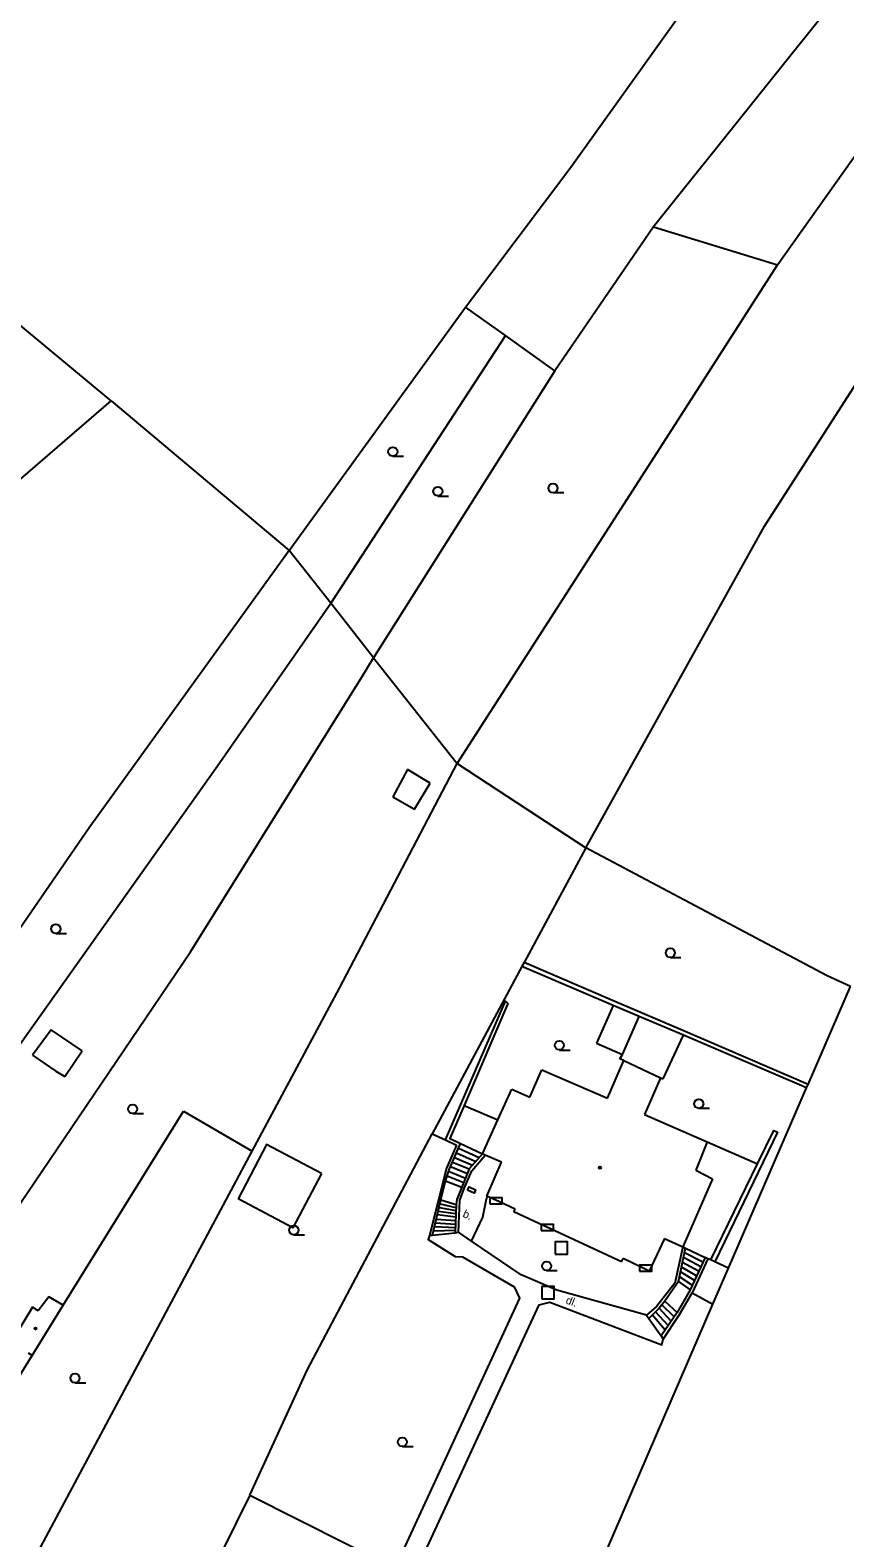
# Model space of a CAD drawing. Extents: x -595546 to -593986, y -1160845 to -1159202.
# Drawn here: x -594974.1 to -594907.2, y -1160703.2 to -1160579.5 of the extents above; entities that cross this region are included whole.
import ezdxf

# ---------------------------------------------------------------- set-up
doc = ezdxf.new("R2010")
doc.units = 0
for name, color, linetype in [('DOP - budovy nerozlisene - VP', 7, 'Continuous'), ('DOP - kresba z DSPS bez souradnic', 7, 'Continuous'), ('DOP - rozhrani ploch obecne', 7, 'Continuous'), ('Level 24', 7, 'Continuous'), ('Level 26', 7, 'Continuous'), ('Level 36', 7, 'Continuous'), ('Level 39', 7, 'Continuous'), ('silnoproud - povrch.  znaky a  RIS  skut. velikost', 7, 'Continuous'), ('TM - budovy zdene_ betonove - VP', 7, 'Continuous'), ('TM - letecke snimky - pomocna linie', 7, 'Continuous'), ('TM - plot drateny_ kovovy - VP', 7, 'Continuous'), ('TM - plot zdeny_ ohradni zed - VP', 7, 'Continuous'), ('TM - popis povrchu', 7, 'Continuous'), ('TM - rozhrani ploch obecne - VP', 7, 'Continuous'), ('TM - schody - VP', 7, 'Continuous')]:
    doc.layers.add(name, color=color, linetype=linetype)

msp = doc.modelspace()

# ---------------------------------------------------------------- linework, layer by layer
at = {"layer": 'DOP - budovy nerozlisene - VP'}
for points in [[(-594972.55, -1160683.45), (-594973.43, -1160684.6)], [(-594971.37, -1160684.13), (-594972.55, -1160683.45)], [(-594973.9, -1160684.29), (-594975.63, -1160687.16)], [(-594973.93, -1160688.27), (-594971.37, -1160684.13)], [(-594973.43, -1160684.6), (-594973.9, -1160684.29)], [(-594973.93, -1160688.27), (-594974.23, -1160688.09)]]:
    msp.add_lwpolyline(points, dxfattribs=at)
at = {"layer": 'DOP - kresba z DSPS bez souradnic'}
for points in [[(-594943.13, -1160640.17), (-594944.34, -1160642.43)], [(-594941.27, -1160641.29), (-594943.13, -1160640.17)], [(-594942.54, -1160643.44), (-594941.27, -1160641.29)], [(-594944.34, -1160642.43), (-594942.54, -1160643.44)], [(-594926.24, -1160659.53), (-594933.73, -1160656.34)], [(-594926.24, -1160659.53), (-594927.62, -1160662.63)], [(-594924.1, -1160660.44), (-594926.24, -1160659.53)], [(-594925.49, -1160663.57), (-594924.1, -1160660.44)], [(-594920.48, -1160661.99), (-594924.1, -1160660.44)], [(-594972.36, -1160661.55), (-594973.89, -1160663.63)], [(-594969.81, -1160663.25), (-594972.36, -1160661.55)], [(-594927.62, -1160662.63), (-594925.49, -1160663.57)], [(-594922.13, -1160665.57), (-594920.48, -1160661.99)], [(-594910.37, -1160666.3), (-594920.48, -1160661.99)], [(-594973.89, -1160663.63), (-594971.98, -1160664.92)], [(-594971.23, -1160665.37), (-594969.81, -1160663.25)], [(-594925.69, -1160663.91), (-594925.49, -1160663.57)], [(-594971.98, -1160664.92), (-594971.23, -1160665.37)], [(-594925.36, -1160664.06), (-594925.69, -1160663.91)], [(-594922.35, -1160665.47), (-594922.13, -1160665.57)]]:
    msp.add_lwpolyline(points, dxfattribs=at)
at = {"layer": 'DOP - rozhrani ploch obecne'}
for points in [[(-594912.75, -1160598.76), (-594880.33, -1160553.04)], [(-594929.73, -1160590.73), (-594907.56, -1160559.74)], [(-594906.68, -1160575.3), (-594922.94, -1160595.64)], [(-594913.83, -1160620.21), (-594892.64, -1160587.21)], [(-594938.35, -1160602.22), (-594929.73, -1160590.73)], [(-594922.94, -1160595.64), (-594931.02, -1160607.44)], [(-594922.94, -1160595.64), (-594912.75, -1160598.76)], [(-594921.65, -1160612.61), (-594912.75, -1160598.76)], [(-594952.83, -1160622.19), (-594938.35, -1160602.22)], [(-594935.08, -1160604.54), (-594938.35, -1160602.22)], [(-594935.08, -1160604.54), (-594949.42, -1160626.53)], [(-594931.02, -1160607.44), (-594935.08, -1160604.54)], [(-594931.02, -1160607.44), (-594945.9, -1160631)], [(-594967.43, -1160609.91), (-594952.83, -1160622.19)], [(-594939.04, -1160639.68), (-594921.65, -1160612.61)], [(-594928.49, -1160646.59), (-594913.83, -1160620.21)], [(-594952.83, -1160622.19), (-594969.25, -1160644.96)], [(-594949.42, -1160626.53), (-594952.83, -1160622.19)], [(-594958.71, -1160639.86), (-594949.42, -1160626.53)], [(-594945.9, -1160631), (-594949.42, -1160626.53)], [(-594946.84, -1160632.55), (-594945.9, -1160631)], [(-594945.9, -1160631), (-594939.04, -1160639.68)], [(-594960.94, -1160655.15), (-594946.84, -1160632.55)], [(-594991.06, -1160685.45), (-594958.71, -1160639.86)], [(-594948.71, -1160658.11), (-594939.04, -1160639.68)], [(-594939.04, -1160639.68), (-594928.49, -1160646.59)], [(-594969.25, -1160644.96), (-594989.39, -1160674.2)], [(-594928.49, -1160646.59), (-594933.55, -1160656.02)], [(-594908.69, -1160657.12), (-594928.49, -1160646.59)], [(-594990.68, -1160699.08), (-594960.94, -1160655.15)], [(-594933.73, -1160656.34), (-594941.11, -1160670.07)], [(-594933.55, -1160656.02), (-594933.73, -1160656.34)], [(-594926.1, -1160659.21), (-594933.55, -1160656.02)], [(-594906.77, -1160657.98), (-594908.69, -1160657.12)], [(-594955.87, -1160671.5), (-594948.71, -1160658.11)], [(-594910.25, -1160666.02), (-594906.77, -1160657.98)], [(-594920.34, -1160661.69), (-594926.1, -1160659.21)], [(-594910.25, -1160666.02), (-594920.34, -1160661.69)], [(-594916.78, -1160681.1), (-594910.37, -1160666.3)], [(-594910.37, -1160666.3), (-594910.25, -1160666.02)], [(-594971.37, -1160684.13), (-594961.51, -1160668.22)], [(-594961.51, -1160668.22), (-594955.87, -1160671.5)], [(-594973.85, -1160705.14), (-594955.87, -1160671.5)], [(-594918.06, -1160684.05), (-594916.78, -1160681.1)], [(-594975.4, -1160690.64), (-594973.93, -1160688.27)]]:
    msp.add_lwpolyline(points, dxfattribs=at)
at = {"layer": 'Level 24'}
for points in [[(-594936.36, -1160675.83), (-594935.36, -1160675.83), (-594935.36, -1160675.33), (-594936.36, -1160675.33)], [(-594932.15, -1160678.01), (-594931.15, -1160678.01), (-594931.15, -1160677.51), (-594932.15, -1160677.51)], [(-594924.08, -1160681.36), (-594923.08, -1160681.36), (-594923.08, -1160680.86), (-594924.08, -1160680.86)]]:
    msp.add_lwpolyline(points, close=True, dxfattribs=at)
at = {"layer": 'Level 26'}
for points in [[(-594931, -1160679.95), (-594930, -1160679.95), (-594930, -1160678.95), (-594931, -1160678.95)], [(-594932.09, -1160683.61), (-594931.09, -1160683.61), (-594931.09, -1160682.61), (-594932.09, -1160682.61)]]:
    msp.add_lwpolyline(points, close=True, dxfattribs=at)
at = {"layer": 'Level 36'}
for p, q in [((-594944.33, -1160614.46), (-594943.45, -1160614.46)), ((-594940.63, -1160617.73), (-594939.75, -1160617.73)), ((-594931.18, -1160617.45), (-594930.3, -1160617.45)), ((-594971.98, -1160653.62), (-594971.11, -1160653.62)), ((-594921.55, -1160655.59), (-594920.68, -1160655.59)), ((-594930.66, -1160663.2), (-594929.78, -1160663.2)), ((-594965.67, -1160668.41), (-594964.8, -1160668.41)), ((-594919.22, -1160667.98), (-594918.34, -1160667.98)), ((-594952.45, -1160678.36), (-594951.57, -1160678.36)), ((-594931.71, -1160681.3), (-594930.84, -1160681.3)), ((-594970.4, -1160690.5), (-594969.52, -1160690.5)), ((-594943.54, -1160695.75), (-594942.66, -1160695.75))]:
    msp.add_line(p, q, dxfattribs=at)
for centre in [(-594944.33, -1160614.09), (-594931.18, -1160617.08), (-594940.63, -1160617.35), (-594971.98, -1160653.25), (-594921.55, -1160655.22), (-594930.66, -1160662.82), (-594919.22, -1160667.61), (-594965.67, -1160668.03), (-594952.45, -1160677.98), (-594931.71, -1160680.92), (-594970.4, -1160690.13), (-594943.54, -1160695.37)]:
    msp.add_circle(centre, 0.375, dxfattribs=at)
at = {"layer": 'Level 39'}
for centre, radius in [((-594927.33, -1160672.85), 0.09), ((-594927.33, -1160672.85), 0.0398), ((-594973.65, -1160686.05), 0.09), ((-594973.65, -1160686.05), 0.0398)]:
    msp.add_circle(centre, radius, dxfattribs=at)
at = {"layer": 'silnoproud - povrch.  znaky a  RIS  skut. velikost'}
msp.add_lwpolyline([(-594938.2, -1160674.69), (-594938.07, -1160674.42), (-594937.53, -1160674.67), (-594937.65, -1160674.94), (-594938.2, -1160674.69)], dxfattribs=at)
at = {"layer": 'TM - budovy zdene_ betonove - VP'}
for points in [[(-594933.08, -1160667.07), (-594932.1, -1160664.81)], [(-594932.1, -1160664.81), (-594926.72, -1160667.16)], [(-594926.72, -1160667.16), (-594925.36, -1160664.06)], [(-594925.36, -1160664.06), (-594922.35, -1160665.47)], [(-594922.35, -1160665.47), (-594923.67, -1160668.5)], [(-594935.71, -1160668.94), (-594934.57, -1160666.42)], [(-594934.57, -1160666.42), (-594933.08, -1160667.07)], [(-594923.67, -1160668.5), (-594918.54, -1160670.74)], [(-594936.97, -1160671.72), (-594935.71, -1160668.94)], [(-594918.54, -1160670.74), (-594919.46, -1160673.05)], [(-594936.75, -1160671.82), (-594936.97, -1160671.72)], [(-594935.41, -1160672.4), (-594936.75, -1160671.82)], [(-594936.62, -1160675.18), (-594935.41, -1160672.4)], [(-594918.09, -1160673.77), (-594920.54, -1160679.35)], [(-594919.46, -1160673.05), (-594918.09, -1160673.77)], [(-594936.13, -1160675.41), (-594936.62, -1160675.18)], [(-594935.58, -1160675.66), (-594936.13, -1160675.41)], [(-594934.3, -1160676.26), (-594935.58, -1160675.66)], [(-594934.4, -1160676.49), (-594934.3, -1160676.26)], [(-594931.93, -1160677.63), (-594934.4, -1160676.49)], [(-594931.38, -1160677.88), (-594931.93, -1160677.63)], [(-594925.56, -1160680.58), (-594931.38, -1160677.88)], [(-594922.04, -1160678.66), (-594923.29, -1160681.35)], [(-594922.04, -1160678.66), (-594920.54, -1160679.35)], [(-594925.56, -1160680.58), (-594925.42, -1160680.32)], [(-594923.9, -1160681.05), (-594925.42, -1160680.32)], [(-594923.36, -1160681.32), (-594923.9, -1160681.05)], [(-594923.29, -1160681.35), (-594923.36, -1160681.32)]]:
    msp.add_lwpolyline(points, dxfattribs=at)
at = {"layer": 'TM - letecke snimky - pomocna linie'}
for points in [[(-594938.48, -1160667.75), (-594935.71, -1160668.94)], [(-594950.19, -1160673.32), (-594954.69, -1160670.94), (-594957.02, -1160675.41)], [(-594918.54, -1160670.74), (-594914.41, -1160672.54)], [(-594950.19, -1160673.32), (-594952.52, -1160677.8), (-594957.02, -1160675.41)]]:
    msp.add_lwpolyline(points, dxfattribs=at)
at = {"layer": 'TM - plot drateny_ kovovy - VP'}
for points in [[(-594967.43, -1160609.91), (-594983.95, -1160596.2)], [(-594951.33, -1160689.42), (-594941.11, -1160670.07)], [(-594956.06, -1160699.73), (-594951.33, -1160689.42)], [(-594956.06, -1160699.73), (-594944.16, -1160705.73)]]:
    msp.add_lwpolyline(points, dxfattribs=at)
at = {"layer": 'TM - plot zdeny_ ohradni zed - VP'}
msp.add_lwpolyline([(-594956.06, -1160699.73), (-594960.47, -1160708.65)], dxfattribs=at)
at = {"layer": 'TM - rozhrani ploch obecne - VP'}
for points in [[(-594979.28, -1160620.12), (-594967.43, -1160609.91)], [(-594940.01, -1160670.58), (-594935.07, -1160659.19), (-594934.89, -1160659.37), (-594938.48, -1160667.75)], [(-594938.48, -1160667.75), (-594939.64, -1160670.47), (-594939, -1160670.77), (-594938.77, -1160670.88)], [(-594914.41, -1160672.54), (-594913.07, -1160669.79), (-594912.76, -1160669.95), (-594917.91, -1160680.58)], [(-594941.11, -1160670.07), (-594940.01, -1160670.58)], [(-594940.01, -1160670.58), (-594939.1, -1160671)], [(-594940, -1160673.92), (-594939.68, -1160672.94), (-594938.77, -1160670.88)], [(-594939.1, -1160671), (-594939.93, -1160672.89)], [(-594938.77, -1160670.88), (-594936.97, -1160671.72)], [(-594936.97, -1160671.72), (-594938.05, -1160672.96), (-594938.67, -1160674.46)], [(-594937.84, -1160673.1), (-594936.75, -1160671.82)], [(-594918.24, -1160680.42), (-594914.41, -1160672.54)], [(-594939.93, -1160672.89), (-594941.31, -1160678.42)], [(-594938.47, -1160674.56), (-594937.84, -1160673.1)], [(-594940.38, -1160675.5), (-594940, -1160673.92)], [(-594940, -1160673.92), (-594938.67, -1160674.46)], [(-594938.67, -1160674.46), (-594939.08, -1160675.46), (-594939.14, -1160675.87)], [(-594938.83, -1160675.53), (-594938.47, -1160674.56)], [(-594941.07, -1160678.39), (-594940.38, -1160675.5)], [(-594940.38, -1160675.5), (-594939.14, -1160675.87)], [(-594939.14, -1160675.87), (-594939.2, -1160678.19)], [(-594938.93, -1160678.16), (-594938.83, -1160675.53)], [(-594936.94, -1160676.91), (-594936.64, -1160675.4)], [(-594936.62, -1160675.18), (-594936.64, -1160675.4)], [(-594937.86, -1160678.88), (-594936.94, -1160676.91)], [(-594941.31, -1160678.42), (-594941.44, -1160678.74), (-594939.2, -1160680.14), (-594938.61, -1160680.16), (-594934.36, -1160682.64), (-594933.93, -1160683.57), (-594944.16, -1160705.73)], [(-594941.31, -1160678.42), (-594941.07, -1160678.39)], [(-594941.07, -1160678.39), (-594939.2, -1160678.19)], [(-594939.2, -1160678.19), (-594938.93, -1160678.16)], [(-594937.86, -1160678.88), (-594938.93, -1160678.16)], [(-594923.5, -1160684.96), (-594930.87, -1160682.91), (-594933.8, -1160681.64), (-594937.86, -1160678.88)], [(-594920.54, -1160679.35), (-594921.18, -1160682.34)], [(-594920.88, -1160682.2), (-594920.32, -1160679.46)], [(-594920.54, -1160679.35), (-594920.32, -1160679.46)], [(-594920.32, -1160679.46), (-594918.71, -1160680.22)], [(-594918.71, -1160680.22), (-594919.93, -1160682.88)], [(-594918.48, -1160680.33), (-594919.75, -1160683.13)], [(-594918.48, -1160680.33), (-594918.71, -1160680.22)], [(-594918.24, -1160680.42), (-594918.48, -1160680.33)], [(-594917.91, -1160680.58), (-594918.24, -1160680.42)], [(-594916.78, -1160681.1), (-594917.91, -1160680.58)], [(-594921.18, -1160682.34), (-594922.67, -1160684.23)], [(-594920.88, -1160682.2), (-594922.01, -1160683.8)], [(-594920.88, -1160682.2), (-594919.93, -1160682.88)], [(-594919.93, -1160682.88), (-594920.99, -1160684.73)], [(-594920.79, -1160684.9), (-594919.75, -1160683.13)], [(-594919.75, -1160683.13), (-594918.06, -1160684.05)], [(-594942.68, -1160706.54), (-594932.31, -1160684.1), (-594931.44, -1160683.9), (-594922.24, -1160687.38), (-594922.13, -1160686.92)], [(-594930.14, -1160712.04), (-594918.06, -1160684.05)], [(-594922.67, -1160684.23), (-594923.5, -1160684.96)], [(-594922.01, -1160683.8), (-594922.48, -1160684.39), (-594923.31, -1160685.24)], [(-594920.99, -1160684.73), (-594922.32, -1160686.65)], [(-594922.13, -1160686.92), (-594920.79, -1160684.9)], [(-594922.01, -1160683.8), (-594920.99, -1160684.73)], [(-594923.5, -1160684.96), (-594923.31, -1160685.24)], [(-594923.31, -1160685.24), (-594922.32, -1160686.65)], [(-594922.32, -1160686.65), (-594922.13, -1160686.92)]]:
    msp.add_lwpolyline(points, dxfattribs=at)
at = {"layer": 'TM - schody - VP'}
for points in [[(-594938.94, -1160671.26), (-594937.24, -1160672.03)], [(-594939.44, -1160672.4), (-594938.05, -1160672.96)], [(-594939.27, -1160672.02), (-594937.78, -1160672.65)], [(-594939.11, -1160671.64), (-594937.51, -1160672.34)], [(-594939.87, -1160673.53), (-594938.51, -1160674.08)], [(-594939.75, -1160673.15), (-594938.36, -1160673.71)], [(-594939.6, -1160672.77), (-594938.21, -1160673.34)], [(-594940.53, -1160676.11), (-594939.15, -1160676.38)], [(-594940.45, -1160675.81), (-594939.15, -1160676.13)], [(-594940.83, -1160677.37), (-594939.18, -1160677.48)], [(-594940.76, -1160677.07), (-594939.17, -1160677.18)], [(-594940.66, -1160676.69), (-594939.17, -1160676.9)], [(-594940.6, -1160676.41), (-594939.16, -1160676.62)], [(-594940.99, -1160678.05), (-594939.19, -1160677.99)], [(-594940.9, -1160677.67), (-594939.19, -1160677.75)], [(-594918.88, -1160680.6), (-594920.4, -1160679.85)], [(-594919.41, -1160681.74), (-594920.64, -1160681.02)], [(-594919.23, -1160681.36), (-594920.56, -1160680.63)], [(-594919.06, -1160680.98), (-594920.48, -1160680.23)], [(-594919.76, -1160682.5), (-594920.8, -1160681.8)], [(-594919.58, -1160682.12), (-594920.72, -1160681.41)], [(-594921.74, -1160685.81), (-594922.76, -1160684.68)], [(-594921.49, -1160685.45), (-594922.48, -1160684.39)], [(-594921.24, -1160685.09), (-594922.25, -1160684.1)], [(-594921.99, -1160686.18), (-594923.03, -1160684.95)]]:
    msp.add_lwpolyline(points, dxfattribs=at)

# ---------------------------------------------------------------- texts
at = {"layer": 'TM - popis povrchu'}
for s, rotation, p in [('b.', 335.7475, (-594938.65, -1160676.87)), ('dl.', 340.0011, (-594930.19, -1160683.98))]:
    msp.add_text(s, height=0.65, rotation=rotation, dxfattribs=at).set_placement(p)

doc.saveas('drawing.dxf')
